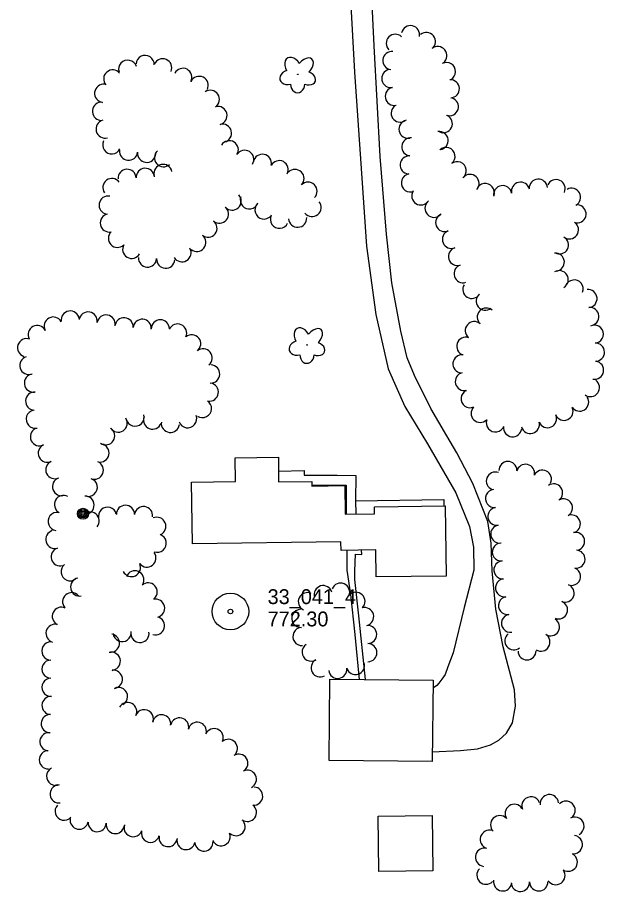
# Model space of a CAD drawing. Extents: x 589250 to 1188077, y 162953 to 363065.
# Drawn here: x 593473.7 to 593710.6, y 175253.6 to 175606.5 of the extents above; entities that cross this region are included whole.
import ezdxf

# ---------------------------------------------------------------- set-up
doc = ezdxf.new("R2010")
doc.units = 0
for name, color, linetype in [('E_BLD', 7, 'Continuous'), ('E_BLD_HvyDash', 7, 'Continuous'), ('E_DWY', 7, 'Continuous'), ('E_LAND_TreeLine_P', 7, 'Continuous'), ('E_LAND_Vegetation', 7, 'Continuous'), ('E_MAP_PassPoints', 7, 'Continuous'), ('E_MISCPROP', 7, 'Continuous'), ('E_PATH_Sidewalk', 7, 'Continuous')]:
    doc.layers.add(name, color=color, linetype=linetype)

msp = doc.modelspace()

# ---------------------------------------------------------------- linework, layer by layer
at = {"layer": 'E_BLD'}
for p, q in [((593561.58, 175428.78), (593578.98, 175428.99)), ((593561.7, 175419.15), (593561.58, 175428.78)), ((593578.98, 175428.99), (593579.1, 175419.05)), ((593543.99, 175418.93), (593561.7, 175419.15)), ((593544.3, 175394.08), (593543.99, 175418.93)), ((593579.1, 175419.05), (593592.46, 175419.21)), ((593592.46, 175419.21), (593592.48, 175417.35)), ((593592.48, 175417.35), (593605.84, 175417.51)), ((593605.84, 175417.51), (593605.98, 175406.02)), ((593617.75, 175408.96), (593646.33, 175409.3)), ((593617.79, 175406.16), (593617.75, 175408.96)), ((593646.33, 175409.3), (593646.68, 175381.03)), ((593605.98, 175406.02), (593617.79, 175406.16)), ((593604.25, 175394.81), (593544.3, 175394.08)), ((593604.3, 175391.39), (593604.25, 175394.81)), ((593618.28, 175391.56), (593604.3, 175391.39)), ((593618.41, 175380.69), (593618.28, 175391.56)), ((593646.68, 175381.03), (593618.41, 175380.69)), ((593599.43, 175306.51), (593599.76, 175339.44)), ((593599.76, 175339.44), (593641.41, 175339.02)), ((593641.41, 175339.02), (593641.07, 175306.08)), ((593641.07, 175306.08), (593599.43, 175306.51)), ((593619.28, 175284.07), (593641.02, 175284.33)), ((593619.55, 175261.7), (593619.28, 175284.07)), ((593641.02, 175284.33), (593641.3, 175261.97)), ((593641.3, 175261.97), (593619.55, 175261.7))]:
    msp.add_line(p, q, dxfattribs=at)
at = {"layer": 'E_BLD_HvyDash'}
for p, q in [((593579.05, 175423.42), (593589.36, 175423.68)), ((593589.36, 175423.68), (593589.39, 175421.81)), ((593589.39, 175421.81), (593602.75, 175421.71)), ((593602.75, 175421.71), (593610.24, 175421.66)), ((593610.24, 175421.66), (593610.09, 175411.37)), ((593592.48, 175417.69), (593606.32, 175417.68)), ((593606.32, 175417.68), (593606.41, 175406.02)), ((593610.09, 175411.37), (593610.21, 175406.07))]:
    msp.add_line(p, q, dxfattribs=at)
at = {"layer": 'E_DWY'}
for p, q in [((593617.67, 175595.06), (593615.64, 175634.19)), ((593608.12, 175613.9), (593609.73, 175584.4)), ((593620.08, 175550.35), (593617.67, 175595.06)), ((593609.73, 175584.4), (593612.37, 175545.59)), ((593622.64, 175519), (593620.08, 175550.35)), ((593612.37, 175545.59), (593614.62, 175514.24)), ((593624.74, 175499.45), (593622.64, 175519)), ((593614.62, 175514.24), (593618.38, 175486.63)), ((593628.4, 175479.92), (593624.74, 175499.45)), ((593618.38, 175486.63), (593623.3, 175464.63)), ((593631.02, 175469.08), (593628.4, 175479.92)), ((593633.9, 175461.96), (593631.02, 175469.08)), ((593623.3, 175464.63), (593630.01, 175449.49)), ((593640.59, 175448.69), (593633.9, 175461.96)), ((593630.01, 175449.49), (593639.21, 175434.38)), ((593646.94, 175437.58), (593640.59, 175448.69)), ((593651.06, 175430.79), (593646.94, 175437.58)), ((593639.21, 175434.38), (593650.64, 175414.63)), ((593657.43, 175418.44), (593651.06, 175430.79)), ((593663.52, 175402.98), (593657.43, 175418.44)), ((593650.64, 175414.63), (593656.08, 175401.02)), ((593664.87, 175394.3), (593663.52, 175402.98)), ((593656.08, 175401.02), (593657.74, 175392.66)), ((593657.74, 175392.66), (593657.85, 175383.34)), ((593665.31, 175383.12), (593664.87, 175394.3)), ((593657.85, 175383.34), (593654, 175368.37)), ((593666.75, 175367.6), (593665.31, 175383.12)), ((593654, 175368.37), (593649.56, 175349.99)), ((593669.73, 175352.41), (593666.75, 175367.6)), ((593674.29, 175335.06), (593669.73, 175352.41)), ((593649.56, 175349.99), (593647.45, 175344.37)), ((593647.45, 175344.37), (593646.25, 175341.25)), ((593645.03, 175339.37), (593643.81, 175337.8)), ((593646.25, 175341.25), (593645.03, 175339.37)), ((593641.65, 175335.91), (593641.37, 175335.73)), ((593642.89, 175336.86), (593641.65, 175335.91)), ((593643.81, 175337.8), (593642.89, 175336.86)), ((593674.68, 175328.54), (593674.29, 175335.06)), ((593673.52, 175321.69), (593674.68, 175328.54)), ((593671.08, 175317.63), (593673.52, 175321.69)), ((593668.01, 175314.79), (593671.08, 175317.63)), ((593664.62, 175312.89), (593668.01, 175314.79)), ((593641.11, 175310.06), (593652.53, 175310.56)), ((593652.53, 175310.56), (593659.36, 175311.27)), ((593659.36, 175311.27), (593664.62, 175312.89))]:
    msp.add_line(p, q, dxfattribs=at)
at = {"layer": 'E_LAND_TreeLine_P'}
for centre, radius, start, end in [((593632.32, 175599.59), 3.66, 347.7047, 167.7047), ((593626.18, 175596.13), 3.66, 45.6993, 225.6993), ((593638.71, 175596.81), 3.66, 308.9894, 128.9894), ((593624.79, 175589.12), 3.66, 83.1046, 263.1046), ((593643.31, 175591.12), 3.66, 308.9894, 128.9894), ((593518.19, 175585.65), 3.67, 17.6268, 197.6268), ((593525.22, 175587.59), 3.67, 356.6137, 176.6137), ((593532.32, 175586.21), 3.67, 337.0699, 157.0699), ((593512.16, 175581.71), 3.67, 40.8002, 220.8002), ((593540.46, 175582.35), 3.67, 332.3985, 152.3985), ((593624.35, 175581.88), 3.66, 101.3189, 281.3189), ((593646.84, 175584.73), 3.66, 298.3452, 118.3452), ((593547.03, 175579.1), 3.67, 334.1342, 154.1342), ((593508.48, 175575.92), 3.67, 83.1046, 263.1046), ((593625.79, 175574.7), 3.66, 101.3189, 281.3189), ((593648.38, 175577.75), 3.66, 273.0852, 93.0852), ((593551.53, 175573.48), 3.67, 303.8106, 123.8106), ((593507.6, 175568.63), 3.67, 83.1046, 263.1046), ((593648.02, 175570.54), 3.66, 252.2643, 72.2643), ((593554.63, 175566.94), 3.67, 284.2697, 104.2697), ((593628.18, 175567.92), 3.66, 122.7047, 302.7047), ((593509.07, 175561.51), 3.67, 104.7355, 284.7355), ((593631.33, 175561.44), 3.66, 102.0092, 282.0092), ((593645.57, 175563.66), 3.66, 244.1342, 64.1342), ((593556.44, 175559.83), 3.67, 284.2697, 104.2697), ((593643.88, 175556.84), 3.66, 277.8243, 97.8243), ((593632.44, 175554.26), 3.66, 84.5838, 264.5838), ((593511.77, 175555.1), 3.67, 154.1342, 334.1342), ((593559.17, 175553.09), 3.67, 328.4236, 148.4236), ((593646.64, 175550.4), 3.66, 311.3006, 131.3006), ((593518.55, 175552.52), 3.67, 173.5743, 353.5743), ((593525.84, 175551.7), 3.67, 173.5743, 353.5743), ((593532.64, 175549.92), 3.67, 131.8852, 311.8852), ((593565.42, 175549.25), 3.67, 328.4236, 148.4236), ((593572.53, 175547.64), 3.67, 349.3893, 169.3893), ((593631.75, 175546.98), 3.66, 84.5838, 264.5838), ((593532.45, 175543.57), 3.67, 12.5879, 192.5879), ((593579.32, 175545.07), 3.67, 332.3985, 152.3985), ((593651.17, 175544.66), 3.66, 308.1046, 128.1046), ((593517.96, 175541.58), 3.67, 3.1888, 183.1888), ((593525.28, 175541.99), 3.67, 3.1888, 183.1888), ((593585.71, 175541.52), 3.67, 315.6993, 135.6993), ((593632.28, 175539.75), 3.66, 100.1616, 280.1616), ((593656.35, 175539.52), 3.66, 317.5469, 137.5469), ((593511.81, 175537.88), 3.67, 36.2369, 216.2369), ((593590.96, 175536.39), 3.67, 315.6993, 135.6993), ((593662.52, 175535.85), 3.66, 339.4488, 159.4488), ((593676.71, 175536.38), 3.66, 12.5879, 192.5879), ((593683.9, 175537.63), 3.66, 3.5617, 183.5617), ((593691.08, 175537.44), 3.66, 335.4981, 155.4981), ((593636.5, 175534.49), 3.66, 147.0092, 327.0092), ((593669.53, 175535.01), 3.66, 9.6719, 189.6719), ((593697.31, 175533.94), 3.66, 299, 119), ((593510.28, 175530.78), 3.67, 79.3893, 259.3893), ((593560.31, 175532.41), 3.67, 222.973, 42.973), ((593567.26, 175532.89), 3.67, 160.7162, 340.7162), ((593555.19, 175527.17), 3.67, 230.098, 50.098), ((593573.21, 175528.82), 3.67, 137.8204, 317.8204), ((593592.56, 175529.84), 3.67, 219.3591, 39.3591), ((593641.8, 175529.5), 3.66, 134.1511, 314.1511), ((593699.53, 175527.26), 3.66, 264.9887, 84.9887), ((593510.75, 175523.58), 3.67, 101.0041, 281.0041), ((593579.44, 175525.07), 3.67, 154.1342, 334.1342), ((593586.77, 175525.5), 3.67, 183.4256, 3.4256), ((593646.1, 175523.73), 3.66, 112.147, 292.147), ((593550.57, 175521.48), 3.67, 232.0395, 52.0395), ((593696.45, 175520.79), 3.66, 234.6719, 54.6719), ((593514.05, 175517.36), 3.67, 133.5782, 313.5782), ((593546.06, 175515.69), 3.67, 232.0395, 52.0395), ((593648.85, 175516.95), 3.66, 112.147, 292.147), ((593519.8, 175512.92), 3.67, 149.7355, 329.7355), ((593692.43, 175514.69), 3.66, 241.6447, 61.6447), ((593540.1, 175511.54), 3.67, 210.6809, 30.6809), ((593651.28, 175510.06), 3.66, 107.9407, 287.9407), ((593690.76, 175507.74), 3.66, 275.098, 95.098), ((593526.2, 175509.42), 3.67, 176.3006, 356.3006), ((593533.52, 175508.94), 3.67, 176.3006, 356.3006), ((593653.53, 175503.1), 3.66, 107.9407, 287.9407), ((593692.33, 175500.68), 3.66, 301.663, 121.663), ((593698.35, 175496.91), 3.66, 338.8979, 158.8979), ((593657.08, 175496.74), 3.66, 148.6939, 328.6939), ((593662.49, 175491.98), 3.66, 128.5743, 308.5743), ((593703.95, 175493.02), 3.66, 275.8937, 95.8937), ((593494.98, 175484.36), 3.67, 9.0652, 189.0652), ((593502.22, 175483.99), 3.67, 350.2916, 170.2916), ((593509.45, 175482.75), 3.67, 350.2916, 170.2916), ((593662.9, 175485.57), 3.66, 48.1888, 228.1888), ((593704.7, 175485.74), 3.66, 275.8937, 95.8937), ((593488.15, 175481.95), 3.67, 28.1737, 208.1737), ((593516.71, 175481.67), 3.67, 354.9887, 174.9887), ((593524.02, 175481.03), 3.67, 354.9887, 174.9887), ((593531.35, 175480.81), 3.67, 0.6993, 180.6993), ((593658.05, 175480.1), 3.66, 49.0657, 229.0657), ((593481.68, 175478.49), 3.67, 28.1737, 208.1737), ((593538.32, 175479.13), 3.67, 335.8356, 155.8356), ((593706.56, 175478.68), 3.66, 285.4428, 105.4428), ((593477.38, 175473.2), 3.67, 71.5203, 251.5203), ((593543.99, 175474.8), 3.67, 308.9537, 128.9537), ((593654.62, 175473.79), 3.66, 71.2592, 251.2592), ((593548.61, 175469.09), 3.67, 308.9537, 128.9537), ((593706.96, 175471.41), 3.66, 270.6993, 90.6993), ((593478.32, 175466.02), 3.67, 107.5207, 287.5207), ((593653.09, 175466.68), 3.66, 83.1046, 263.1046), ((593551.67, 175462.59), 3.67, 267.6052, 87.6052), ((593706.61, 175464.13), 3.66, 259.915, 79.915), ((593480.14, 175458.93), 3.67, 97.6522, 277.6522), ((593654.05, 175459.52), 3.66, 103.5035, 283.5035), ((593551.14, 175455.28), 3.67, 260.9169, 80.9169), ((593704.92, 175457.1), 3.66, 233.8294, 53.8294), ((593480.65, 175451.64), 3.67, 86.5144, 266.5144), ((593656.35, 175452.62), 3.66, 114.3286, 294.3286), ((593548.35, 175448.67), 3.67, 236.4124, 56.4124), ((593700.57, 175451.24), 3.66, 213.1705, 33.1705), ((593480.88, 175444.36), 3.67, 101.793, 281.793), ((593660.43, 175446.7), 3.66, 135.6993, 315.6993), ((593694.28, 175447.54), 3.66, 203.8979, 23.8979), ((593514.34, 175442.78), 3.67, 212.895, 32.895), ((593521.19, 175445.2), 3.67, 193.8333, 13.8333), ((593528.23, 175443.99), 3.67, 158.8979, 338.8979), ((593542.38, 175444.53), 3.67, 200.0583, 20.0583), ((593666.55, 175442.84), 3.66, 159.6618, 339.6618), ((593687.6, 175444.57), 3.66, 203.8979, 23.8979), ((593482.56, 175437.24), 3.67, 115.7162, 295.7162), ((593509.3, 175437.66), 3.67, 236.3189, 56.3189), ((593535.42, 175442.64), 3.67, 172.1685, 352.1685), ((593673.55, 175440.89), 3.66, 173.5743, 353.5743), ((593680.69, 175442.22), 3.66, 195.4428, 15.4428), ((593485.74, 175430.63), 3.67, 115.7162, 295.7162), ((593507.02, 175430.71), 3.67, 257.9749, 77.9749), ((593488.79, 175423.95), 3.67, 114.4488, 294.4488), ((593504.73, 175423.77), 3.67, 247.2706, 67.2706), ((593671.64, 175423.65), 3.63, 0.6993, 180.6993), ((593666.54, 175419.37), 3.63, 68.8979, 248.8979), ((593678.77, 175422.53), 3.63, 347.3068, 167.3068), ((593685.58, 175420.15), 3.63, 334.1342, 154.1342), ((593491.48, 175417.13), 3.67, 109.6697, 289.6697), ((593502.27, 175416.85), 3.67, 251.2592, 71.2592), ((593666.18, 175412.31), 3.63, 96.4099, 276.4099), ((593690.1, 175414.6), 3.63, 305.6913, 125.6913), ((593492.25, 175409.92), 3.67, 61.1961, 241.1961), ((593500.98, 175409.66), 3.67, 270.6993, 90.6993), ((593510.03, 175405.15), 3.67, 13.6939, 193.6939), ((593517.28, 175405.93), 3.67, 0.6993, 180.6993), ((593524.58, 175405.42), 3.67, 352.1685, 172.1685), ((593667.17, 175405.12), 3.63, 99.1262, 279.1262), ((593694.07, 175408.53), 3.63, 300.7679, 120.7679), ((593489.71, 175403.07), 3.67, 81.8575, 261.8575), ((593503.05, 175403.21), 3.67, 321.4099, 141.4099), ((593697.25, 175402.07), 3.63, 283.6939, 103.6939), ((593529.93, 175401.09), 3.67, 293.5329, 113.5329), ((593488.8, 175395.82), 3.67, 106.6447, 286.6447), ((593668.32, 175397.95), 3.63, 99.1262, 279.1262), ((593698.97, 175395.02), 3.63, 283.6939, 103.6939), ((593530.09, 175394.25), 3.67, 251.2592, 71.2592), ((593490.9, 175388.78), 3.67, 106.6447, 286.6447), ((593668.96, 175390.72), 3.63, 95.0153, 275.0153), ((593699.14, 175387.81), 3.63, 267.8369, 87.8369), ((593525.93, 175388.28), 3.67, 217.5692, 37.5692), ((593494.96, 175382.75), 3.67, 127.5692, 307.5692), ((593519.71, 175384.45), 3.67, 205.4744, 25.4744), ((593669.59, 175383.49), 3.63, 95.0153, 275.0153), ((593697.35, 175380.87), 3.63, 248.8979, 68.8979), ((593521.09, 175379.47), 3.67, 337.5007, 157.5007), ((593498.78, 175376.59), 3.67, 100.7072, 280.7072), ((593526.45, 175374.61), 3.67, 312.6865, 132.6865), ((593597.11, 175373.48), 3.67, 16.6447, 196.6447), ((593604.1, 175374.48), 3.67, 337.5007, 157.5007), ((593670.23, 175376.26), 3.63, 99.5799, 279.5799), ((593694.73, 175374.1), 3.63, 248.5329, 68.5329), ((593495.58, 175370.66), 3.67, 41.3006, 221.3006), ((593590.69, 175370.66), 3.67, 64.1342, 244.1342), ((593610.3, 175370.79), 3.67, 315.6993, 135.6993), ((593529.46, 175368.04), 3.67, 283.2281, 103.2281), ((593671.44, 175369.1), 3.63, 99.5799, 279.5799), ((593692.08, 175367.34), 3.63, 248.5329, 68.5329), ((593491.38, 175364.75), 3.67, 64.1342, 244.1342), ((593588.09, 175363.93), 3.67, 93.3018, 273.3018), ((593613.81, 175364.64), 3.67, 284.7355, 104.7355), ((593529.41, 175360.94), 3.67, 253.5965, 73.5965), ((593672.64, 175361.94), 3.63, 99.23, 279.23), ((593688.83, 175360.48), 3.63, 237.964, 57.964), ((593488.85, 175357.9), 3.67, 75.0197, 255.0197), ((593588.51, 175356.59), 3.67, 93.3018, 273.3018), ((593615.01, 175357.44), 3.67, 270.6993, 90.6993), ((593511.22, 175353.9), 3.67, 261.9531, 81.9531), ((593515.92, 175358.19), 3.67, 186.4099, 6.4099), ((593523.16, 175357.82), 3.67, 189.23, 9.23), ((593674.01, 175354.87), 3.63, 129.9887, 309.9887), ((593684.99, 175354.32), 3.63, 238.2281, 58.2281), ((593487.16, 175350.78), 3.67, 90.2551, 270.2551), ((593592.23, 175350.31), 3.67, 122.1288, 302.1288), ((593615.1, 175350.09), 3.67, 270.6993, 90.6993), ((593511.56, 175346.6), 3.67, 274.7849, 94.7849), ((593679.35, 175350.78), 3.63, 180.6993, 0.6993), ((593487.19, 175343.44), 3.67, 90.2551, 270.2551), ((593595.85, 175343.92), 3.67, 118.7718, 298.7718), ((593610.09, 175344.87), 3.67, 197.3985, 17.3985), ((593512.42, 175339.31), 3.67, 277.2191, 97.2191), ((593602.94, 175343.33), 3.67, 187.0395, 7.0395), ((593487.22, 175336.1), 3.67, 90.2551, 270.2551), ((593514.5, 175332.39), 3.67, 297.2643, 117.2643), ((593487.25, 175328.76), 3.67, 87.4747, 267.4747), ((593518.17, 175326.35), 3.67, 332.9407, 152.9407), ((593486.92, 175321.43), 3.67, 87.4747, 267.4747), ((593524.87, 175323.4), 3.67, 341.0454, 161.0454), ((593531.89, 175321.35), 3.67, 350.3944, 170.3944), ((593539.13, 175320.11), 3.67, 346.229, 166.229), ((593546.26, 175318.36), 3.67, 346.229, 166.229), ((593486.39, 175314.11), 3.67, 82.3334, 262.3334), ((593553.11, 175315.76), 3.67, 337.9483, 157.9483), ((593558.81, 175311.43), 3.67, 312.3328, 132.3328), ((593486.13, 175306.82), 3.67, 90.6993, 270.6993), ((593563.03, 175305.45), 3.67, 302.028, 122.028), ((593489.09, 175300.17), 3.67, 116.4092, 296.4092), ((593566.48, 175298.98), 3.67, 296.2592, 116.2592), ((593490.52, 175293.04), 3.67, 97.2812, 277.2812), ((593569.02, 175292.15), 3.67, 266.6137, 86.6137), ((593688.35, 175289.06), 3.72, 6.6054, 186.6054), ((593674.2, 175285.13), 3.72, 33.7231, 213.7231), ((593680.96, 175288.18), 3.72, 20.9241, 200.9241), ((593695.07, 175286.43), 3.72, 315.6993, 135.6993), ((593492.54, 175286.09), 3.67, 137.8204, 317.8204), ((593566.51, 175285.56), 3.67, 234.23, 54.23), ((593498.62, 175282.43), 3.67, 168.931, 348.931), ((593505.87, 175281.45), 3.67, 176.4629, 356.4629), ((593561.93, 175279.84), 3.67, 227.9899, 47.9899), ((593668.34, 175280.58), 3.72, 44.2305, 224.2305), ((593698.65, 175279.99), 3.72, 297.2643, 117.2643), ((593513.17, 175280.69), 3.67, 170.9717, 350.9717), ((593520.38, 175279.41), 3.67, 161.6058, 341.6058), ((593664.16, 175274.67), 3.72, 72.2643, 252.2643), ((593527.36, 175277.14), 3.67, 166.1648, 346.1648), ((593534.49, 175275.42), 3.67, 172.1685, 352.1685), ((593541.73, 175274.22), 3.67, 166.663, 346.663), ((593555.91, 175275.77), 3.67, 202.0699, 22.0699), ((593697.99, 175272.58), 3.72, 262.5692, 82.5692), ((593548.97, 175273.63), 3.67, 183.4256, 3.4256), ((593662.2, 175267.5), 3.72, 83.9894, 263.9894), ((593695.96, 175265.51), 3.72, 237.964, 57.964), ((593662.81, 175260.26), 3.72, 135.6993, 315.6993), ((593690.96, 175260.11), 3.72, 214.3893, 34.3893), ((593669.55, 175257.59), 3.72, 171.2369, 351.2369), ((593676.64, 175257.36), 3.72, 183.1888, 3.1888), ((593684.09, 175257.57), 3.72, 180.6993, 0.6993)]:
    msp.add_arc(centre, radius, start, end, dxfattribs=at)
at = {"layer": 'E_LAND_Vegetation'}
for centre in [(593586.83, 175583.58), (593590.57, 175474.33)]:
    msp.add_circle(centre, 0.128, dxfattribs=at)
for centre, major_axis, ratio in [((593584.88, 175586.52), (2.09, -3.67), 0.691916), ((593589.4, 175586.22), (-3.16, -3.55), 0.560249), ((593583.12, 175582.35), (3.47, 0.99), 0.782863), ((593590.52, 175582.01), (-3.41, 1.22), 0.716896), ((593586.78, 175579.6), (0.04, 3.45), 0.832022), ((593588.62, 175477.27), (2.09, -3.67), 0.691916), ((593593.14, 175476.97), (-3.16, -3.55), 0.560249), ((593586.86, 175473.1), (3.47, 0.99), 0.782863), ((593594.26, 175472.76), (-3.41, 1.22), 0.716896), ((593590.51, 175470.35), (0.04, 3.45), 0.832022)]:
    msp.add_ellipse(centre, major_axis=major_axis, ratio=ratio, start_param=1.570796, end_param=4.712389, dxfattribs=at)
at = {"layer": 'E_MAP_PassPoints'}
for radius in [7.38, 7.38, 7.38, 0.945, 0.945, 0.945]:
    msp.add_circle((593559.65, 175366.7), radius, dxfattribs=at)
at = {"layer": 'E_MISCPROP'}
for radius in [2.23, 1.67, 1.12, 0.558]:
    msp.add_circle((593500.15, 175406.15), radius, dxfattribs=at)
at = {"layer": 'E_PATH_Sidewalk'}
for p, q in [((593610.09, 175411.35), (593645.78, 175411.95)), ((593645.78, 175411.95), (593645.82, 175409.3)), ((593606.56, 175391.42), (593606.56, 175383.4)), ((593612.63, 175389.75), (593612.61, 175391.49)), ((593609.82, 175383.04), (593610.16, 175389.78)), ((593610.16, 175389.78), (593612.63, 175389.75)), ((593606.56, 175383.4), (593608.15, 175373.53)), ((593609.86, 175379.67), (593609.82, 175383.04)), ((593611.52, 175364.96), (593609.86, 175379.67)), ((593608.15, 175373.53), (593609.82, 175357.38)), ((593612.96, 175350.88), (593611.52, 175364.96)), ((593609.82, 175357.38), (593611.34, 175341.9)), ((593614.19, 175339.3), (593612.96, 175350.88)), ((593611.34, 175341.9), (593611.61, 175339.32))]:
    msp.add_line(p, q, dxfattribs=at)

# ---------------------------------------------------------------- texts
at = {"layer": 'E_MAP_PassPoints'}
for s, p in [('33_041_4', (593574.65, 175369.69)), ('33_041_4', (593574.65, 175369.69)), ('772.30', (593574.65, 175360.69)), ('772.30', (593574.65, 175360.69))]:
    msp.add_text(s, height=6, dxfattribs=at).set_placement(p)

doc.saveas('drawing.dxf')
